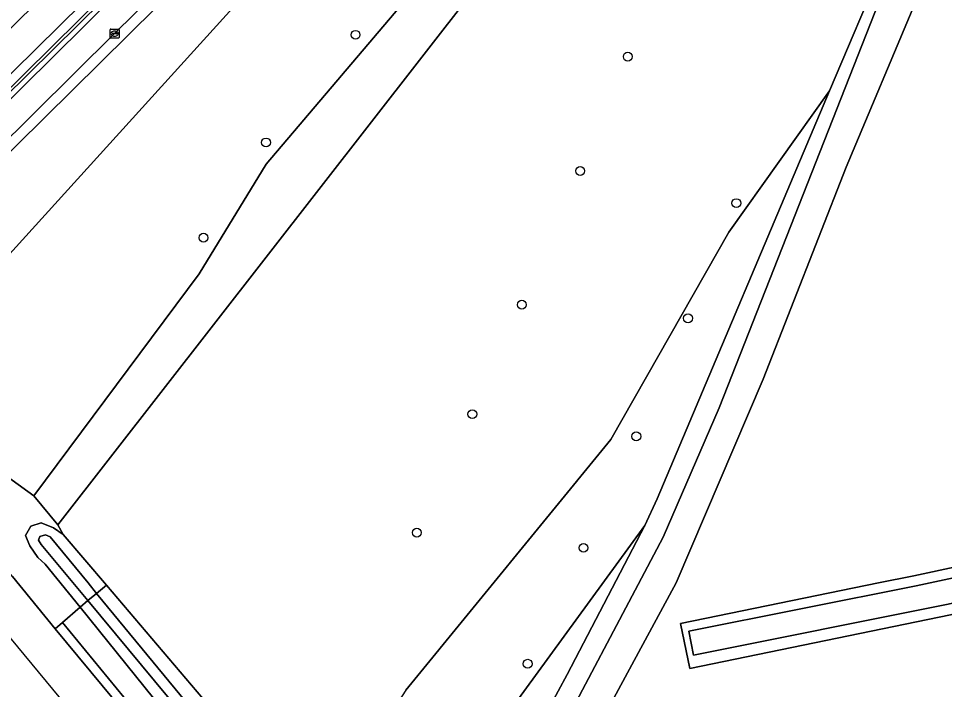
# Model space of a CAD drawing. Extents: x 158132 to 159664, y 385256 to 387218.
# Drawn here: x 158185 to 158287.5, y 386617.8 to 386692.1 of the extents above; entities that cross this region are included whole.
import ezdxf

# ---------------------------------------------------------------- set-up
doc = ezdxf.new("R2010")
doc.units = 0
for name, color, linetype in [('IMGEO_Berm_open', 7, 'Continuous'), ('IMGEO_Boom', 7, 'Continuous'), ('IMGEO_Fietspad_gesloten', 7, 'Continuous'), ('IMGEO_Gemengd_bos', 7, 'Continuous'), ('IMGEO_Grasland_overig', 7, 'Continuous'), ('IMGEO_Greppel_droge_sloot', 7, 'Continuous'), ('IMGEO_Groenvoorziening', 7, 'Continuous'), ('IMGEO_Hek', 7, 'Continuous'), ('IMGEO_Kolk', 7, 'Continuous'), ('IMGEO_Muur', 7, 'Continuous'), ('IMGEO_Oever', 7, 'Continuous'), ('IMGEO_Rijbaan_regionaal_gesloten', 7, 'Continuous'), ('IMGEO_Spoor', 7, 'Continuous'), ('IMGEO_Spoorbaan_halfverhard', 7, 'Continuous'), ('IMGEO_Voetpad_open', 7, 'Continuous'), ('IMGEO_Waterloop', 7, 'Continuous')]:
    doc.layers.add(name, color=color, linetype=linetype)

msp = doc.modelspace()

# ---------------------------------------------------------------- linework, layer by layer
at = {"layer": 'IMGEO_Berm_open'}
for points in [[(158259.86, 386758.11), (158260.3, 386758.54), (158260.36, 386758.61), (158259.08, 386760.05), (158248.91, 386750), (158242.67, 386743.82), (158226.84, 386728.18), (158209.8, 386711.32), (158192.04, 386693.75), (158174.25, 386676.21), (158163.74, 386665.72), (158164.39, 386664.96), (158243.36, 386743), (158250.44, 386750), (158253.72, 386753.25), (158253.93, 386753.05), (158254.32, 386752.65)], [(158254.32, 386752.65), (158253.93, 386753.05), (158250.87, 386750), (158247.61, 386746.76), (158247.81, 386746.56), (158247.36, 386746.11), (158247.14, 386746.32), (158243.55, 386742.78), (158225.48, 386724.95), (158225.71, 386724.7), (158225.25, 386724.28), (158225.02, 386724.52), (158203.06, 386702.74), (158203.3, 386702.48), (158202.84, 386702.06), (158202.61, 386702.27), (158180.57, 386680.52), (158180.79, 386680.27), (158180.35, 386679.88), (158180.1, 386680.09), (158164.4, 386664.44), (158164.78, 386664.08), (158243.91, 386742.35), (158251.64, 386750)]]:
    msp.add_lwpolyline(points, close=True, dxfattribs=at)
at = {"layer": 'IMGEO_Boom'}
for centre in [(158222.32, 386690.28), (158252.45, 386687.86), (158212.41, 386678.36), (158247.18, 386675.2), (158264.46, 386671.64), (158205.49, 386667.81), (158240.72, 386660.39), (158259.12, 386658.88), (158235.24, 386648.27), (158253.39, 386645.81), (158229.1, 386635.15), (158247.55, 386633.47), (158241.37, 386620.63)]:
    msp.add_circle(centre, 0.489, dxfattribs=at)
at = {"layer": 'IMGEO_Fietspad_gesloten'}
for points in [[(158272.59, 386770.73), (158261.56, 386759.79), (158260.87, 386759.1), (158260.36, 386758.61), (158260.3, 386758.54), (158259.86, 386758.11), (158254.32, 386752.65), (158251.64, 386750), (158243.91, 386742.35), (158164.78, 386664.08), (158161.21, 386660.52), (158160.94, 386660.25), (158157.62, 386656.96), (158156.55, 386655.9), (158152.21, 386651.59), (158151.14, 386650.53), (158149.39, 386648.8), (158148.32, 386647.74), (158143.61, 386642.99), (158142.5, 386641.98), (158140.66, 386640.15), (158142.61, 386637.84)], [(158142.61, 386637.84), (158144.44, 386639.66), (158145.51, 386640.72), (158150.24, 386645.41), (158151.31, 386646.47), (158153.06, 386648.2), (158154.13, 386649.26), (158158.48, 386653.57), (158159.55, 386654.63), (158162.87, 386657.92), (158163.15, 386658.19), (158166.93, 386661.93), (158177.83, 386672.79), (158195.64, 386690.41), (158213.45, 386707.99), (158229.83, 386724.18), (158245.86, 386740.02), (158255.97, 386750), (158273.42, 386767.23)]]:
    msp.add_lwpolyline(points, dxfattribs=at)
at = {"layer": 'IMGEO_Gemengd_bos'}
for points in [[(158484.9, 386961.63), (158414.28, 386894.81), (158365, 386847.74), (158353.63, 386830.34), (158352.94, 386828.87), (158345.35, 386816.88), (158334.61, 386799.01), (158326.46, 386784.3), (158312.43, 386757.54), (158308.92, 386750), (158297.1, 386724.54), (158284.4, 386694.18), (158276.64, 386675.62), (158267.45, 386652.13), (158257.82, 386629.6), (158248.72, 386612.81), (158244.4, 386604.74), (158234.28, 386586.76), (158305.91, 386500)], [(158295.11, 386775.08), (158281.86, 386761.23), (158272.17, 386742.51), (158258.53, 386724.96), (158189.37, 386636), (158189.95, 386634.94), (158194.74, 386629.32), (158206.67, 386615.31)], [(158288.54, 386714.93), (158281.65, 386697.46), (158262.55, 386648.98), (158256.35, 386634.64), (158242.59, 386608.59), (158240.39, 386602.57), (158233.3, 386588.81), (158233.35, 386587.76), (158233.59, 386587.5), (158234.28, 386586.76), (158244.4, 386604.74), (158248.72, 386612.81), (158257.82, 386629.6), (158267.45, 386652.13), (158276.64, 386675.62), (158284.4, 386694.18), (158297.1, 386724.54)], [(158227.89, 386617.71), (158250.58, 386645.45), (158263.63, 386668.41), (158274.79, 386684.09), (158280.85, 386698.42), (158290.26, 386720.7)], [(158240.77, 386610.22), (158245.74, 386619.43), (158254.32, 386635.95), (158234.88, 386609.24)]]:
    msp.add_lwpolyline(points, dxfattribs=at)
for points in [[(158281.65, 386697.46), (158288.54, 386714.93), (158297.5, 386735.44), (158304.23, 386750), (158303.51, 386750), (158297.15, 386736.34), (158290.26, 386720.7), (158280.85, 386698.42), (158274.79, 386684.09), (158255.71, 386638.91), (158254.32, 386635.95), (158245.74, 386619.43), (158240.77, 386610.22), (158237.45, 386606.13), (158228.83, 386591.69), (158233.35, 386587.76), (158233.3, 386588.81), (158240.39, 386602.57), (158242.59, 386608.59), (158256.35, 386634.64), (158262.55, 386648.98)], [(158263.63, 386668.41), (158250.58, 386645.45), (158227.89, 386617.71), (158226.58, 386615.71), (158223.2, 386610.55), (158228.75, 386606.24), (158230.72, 386605.59), (158232.06, 386605.57), (158233.11, 386606.46), (158234.45, 386608.57), (158234.88, 386609.24), (158254.32, 386635.95), (158255.71, 386638.91), (158274.79, 386684.09)], [(158259.3, 386620.11), (158258.28, 386625.08), (158280.2, 386629.58), (158284.11, 386630.38), (158320.01, 386638.08), (158320.28, 386638.14), (158321.69, 386637.24), (158322.11, 386635.74), (158322.02, 386635.28), (158321.74, 386633.74), (158288.17, 386626.06)]]:
    msp.add_lwpolyline(points, close=True, dxfattribs=at)
at = {"layer": 'IMGEO_Grasland_overig'}
for points in [[(158189.89, 386625.21), (158196.67, 386616.91), (158205.22, 386606.7), (158210.96, 386598.1), (158211.54, 386597.41), (158211.73, 386597.57), (158212.49, 386598.21), (158212.94, 386598.89), (158213.19, 386599.52), (158213.26, 386600.29), (158191.83, 386626.9)], [(158189.08, 386624.5), (158210.96, 386598.1), (158205.22, 386606.7), (158196.67, 386616.91), (158189.89, 386625.21)]]:
    msp.add_lwpolyline(points, close=True, dxfattribs=at)
at = {"layer": 'IMGEO_Greppel_droge_sloot'}
msp.add_lwpolyline([(158214.99, 386600.71), (158217.61, 386597.54), (158238.78, 386572), (158286.72, 386513.79), (158323.99, 386468.77), (158373.22, 386408.87), (158427.84, 386342.83), (158454.55, 386310.66), (158455.46, 386309.46), (158480.88, 386279.26), (158481.86, 386279.97), (158426.83, 386346.1), (158374.23, 386410.21), (158285.93, 386515.78), (158269.39, 386536.56), (158193.65, 386628.42), (158192.67, 386627.63)], close=True, dxfattribs=at)
at = {"layer": 'IMGEO_Groenvoorziening'}
for points in [[(158274.16, 386766.42), (158272.38, 386764.64), (158264.07, 386743.7), (158250.22, 386728.92), (158232.66, 386699.81), (158212.42, 386675.97), (158205.02, 386663.81), (158186.71, 386639.21), (158189.37, 386636), (158258.53, 386724.96), (158272.17, 386742.51), (158281.86, 386761.23)], [(158184.34, 386630.29), (158189.08, 386624.5), (158189.89, 386625.21), (158191.83, 386626.9), (158187.95, 386631.67), (158187.16, 386632.38), (158186.26, 386633.67), (158185.8, 386634.84), (158186.37, 386635.86), (158187.5, 386636.23), (158188.89, 386635.69), (158189.95, 386634.94), (158189.37, 386636), (158186.71, 386639.21), (158170.39, 386651.01)]]:
    msp.add_lwpolyline(points, dxfattribs=at)
for points in [[(158165.42, 386657.02), (158170.39, 386651.01), (158226.59, 386713), (158248.62, 386736.74), (158260.92, 386750), (158267.38, 386756.96), (158272.38, 386764.64), (158257.58, 386750), (158246.6, 386739.15), (158172.43, 386665.83), (158173.19, 386665.04), (158170.26, 386662.04), (158165.31, 386657.14)], [(158186.71, 386639.21), (158205.02, 386663.81), (158212.42, 386675.97), (158232.66, 386699.81), (158250.22, 386728.92), (158264.07, 386743.7), (158272.38, 386764.64), (158267.38, 386756.96), (158260.92, 386750), (158248.62, 386736.74), (158226.59, 386713), (158170.39, 386651.01)]]:
    msp.add_lwpolyline(points, close=True, dxfattribs=at)
at = {"layer": 'IMGEO_Hek'}
for points in [[(158267.45, 386652.13), (158276.64, 386675.62), (158284.4, 386694.18)], [(158194.74, 386629.32), (158193.65, 386628.42), (158192.67, 386627.63), (158191.83, 386626.9), (158189.89, 386625.21), (158189.08, 386624.5), (158184.34, 386630.29), (158176.37, 386639.95), (158171.5, 386645.67), (158168.22, 386649.4), (158165.78, 386652.15)], [(158248.72, 386612.81), (158257.82, 386629.6), (158267.45, 386652.13)], [(158305.91, 386500), (158234.28, 386586.76), (158233.35, 386587.76), (158228.83, 386591.69), (158228.76, 386591.8), (158212.39, 386610.95), (158212.17, 386611.12), (158206.67, 386615.31), (158194.74, 386629.32)]]:
    msp.add_lwpolyline(points, dxfattribs=at)
at = {"layer": 'IMGEO_Kolk'}
for p, q in [((158195.14, 386689.99), (158195.14, 386690.84)), ((158195.22, 386690.91), (158196.07, 386690.91)), ((158196.14, 386690.84), (158196.14, 386689.99)), ((158196.07, 386689.91), (158195.22, 386689.91)), ((158195.4, 386690.41), (158195.4, 386690.42)), ((158195.44, 386690.46), (158195.84, 386690.46)), ((158195.84, 386690.37), (158195.44, 386690.37)), ((158195.63, 386690.69), (158195.65, 386690.69)), ((158195.65, 386690.13), (158195.63, 386690.13)), ((158195.88, 386690.42), (158195.88, 386690.41))]:
    msp.add_line(p, q, dxfattribs=at)
for points in [[(158195.14, 386689.99), (158195.14, 386690.84)], [(158195.22, 386690.91), (158196.07, 386690.91)], [(158196.14, 386690.84), (158196.14, 386689.99)], [(158196.07, 386689.91), (158195.22, 386689.91)]]:
    msp.add_lwpolyline(points, dxfattribs=at)
for centre, radius, start, end in [((158195.22, 386690.84), 0.0765, 91.552, 178.448), ((158195.22, 386690.84), 0.0765, 91.552, 178.448), ((158196.07, 386690.84), 0.0765, 1.552, 88.448), ((158196.07, 386690.84), 0.0765, 1.552, 88.448), ((158195.22, 386689.99), 0.0765, 181.552, 268.448), ((158195.22, 386689.99), 0.0765, 181.552, 268.448), ((158195.44, 386690.42), 0.0403, 85.8775, 175.7526), ((158195.44, 386690.41), 0.0366, 178.938, 274.7102), ((158195.85, 386690.42), 0.0386, 1.7309, 96.639), ((158195.84, 386690.41), 0.043, 264.8664, 352.4533), ((158196.07, 386689.99), 0.0765, 271.552, 358.448), ((158196.07, 386689.99), 0.0765, 271.552, 358.448)]:
    msp.add_arc(centre, radius, start, end, dxfattribs=at)
for centre, major_axis, ratio, start_param, end_param in [((158195.63, 386690.41), (-0.387, 0.002), 0.722429, 4.712389, 7.853982), ((158195.65, 386690.41), (-0.39, 0.002), 0.717154, 1.570796, 4.712389)]:
    msp.add_ellipse(centre, major_axis=major_axis, ratio=ratio, start_param=start_param, end_param=end_param, dxfattribs=at)
at = {"layer": 'IMGEO_Muur'}
msp.add_lwpolyline([(158180.57, 386680.52), (158202.61, 386702.27), (158202.84, 386702.06), (158203.3, 386702.48), (158203.06, 386702.74), (158225.02, 386724.52), (158225.25, 386724.28), (158225.71, 386724.7), (158225.48, 386724.95), (158243.55, 386742.78), (158247.14, 386746.32), (158247.36, 386746.11), (158247.81, 386746.56), (158247.61, 386746.76), (158250.87, 386750), (158253.93, 386753.05), (158253.72, 386753.25), (158250.44, 386750), (158243.36, 386743), (158164.39, 386664.96)], dxfattribs=at)
at = {"layer": 'IMGEO_Oever'}
for points in [[(158284.11, 386630.38), (158280.2, 386629.58), (158258.28, 386625.08), (158259.3, 386620.11), (158288.17, 386626.06), (158321.74, 386633.74), (158322.02, 386635.28), (158322.11, 386635.74), (158321.69, 386637.24), (158320.28, 386638.14), (158320.01, 386638.08)], [(158287.91, 386627.21), (158259.71, 386621.58), (158259.19, 386624.23), (158284.36, 386629.24), (158320.05, 386636.9), (158320.68, 386636.49), (158320.91, 386635.69), (158320.8, 386635.1), (158320.73, 386634.71)], [(158192.67, 386627.63), (158187.51, 386633.82), (158187.21, 386634.31), (158187.37, 386634.71), (158188, 386634.92), (158188.52, 386634.67), (158192.73, 386629.59), (158193.65, 386628.42), (158194.74, 386629.32), (158189.95, 386634.94), (158188.89, 386635.69), (158187.5, 386636.23), (158186.37, 386635.86), (158185.8, 386634.84), (158186.26, 386633.67), (158187.16, 386632.38), (158187.95, 386631.67), (158191.83, 386626.9)]]:
    msp.add_lwpolyline(points, close=True, dxfattribs=at)
for points in [[(158288.3, 386517.4), (158259.27, 386551.86), (158231.93, 386584.13), (158229.62, 386590.11), (158229.23, 386590.75), (158228.83, 386591.69), (158228.76, 386591.8), (158212.39, 386610.95), (158212.17, 386611.12), (158206.67, 386615.31), (158194.74, 386629.32), (158193.65, 386628.42), (158269.39, 386536.56), (158285.93, 386515.78)], [(158286.72, 386513.79), (158238.78, 386572), (158217.61, 386597.54), (158214.99, 386600.71), (158192.67, 386627.63), (158191.83, 386626.9), (158213.26, 386600.29), (158213.19, 386599.52), (158212.94, 386598.89), (158212.49, 386598.21), (158211.73, 386597.57), (158212.37, 386596.81), (158213.13, 386595.88), (158213.78, 386595.11), (158215.18, 386596.28), (158216.42, 386596.41), (158283.6, 386514.3)]]:
    msp.add_lwpolyline(points, dxfattribs=at)
at = {"layer": 'IMGEO_Rijbaan_regionaal_gesloten'}
for points in [[(158346.49, 386841.22), (158346.65, 386841.35), (158358.06, 386852.62), (158358.97, 386853.58), (158356.59, 386856.24), (158340.24, 386840.17), (158321.68, 386822.63), (158314.24, 386815.74), (158294.95, 386798.32), (158279.96, 386784.78), (158256.9, 386762.9), (158241.82, 386747.95), (158228.64, 386734.94), (158222.93, 386729.31), (158189.48, 386696.3), (158157.59, 386664.89), (158137.1, 386644.38), (158139.41, 386641.63)], [(158255.48, 386766.53), (158238.76, 386750), (158238.06, 386749.3), (158159.17, 386671.32), (158155.37, 386667.56), (158151.79, 386664.02), (158150.72, 386662.96), (158146.37, 386658.65), (158145.3, 386657.59), (158143.55, 386655.85), (158142.48, 386654.79), (158137.75, 386650.11), (158136.68, 386649.05), (158134.76, 386647.16), (158137.1, 386644.38), (158157.59, 386664.89), (158189.48, 386696.3), (158222.93, 386729.31), (158228.64, 386734.94), (158241.82, 386747.95), (158256.9, 386762.9), (158279.96, 386784.78)], [(158139.41, 386641.63), (158141.27, 386643.47), (158142.34, 386644.53), (158147.09, 386649.22), (158148.16, 386650.28), (158149.91, 386652.01), (158150.98, 386653.07), (158155.33, 386657.39), (158156.4, 386658.45), (158159.72, 386661.74), (158159.99, 386662), (158161.64, 386663.64), (158163.74, 386665.72), (158174.25, 386676.21), (158192.04, 386693.75), (158209.8, 386711.32), (158226.84, 386728.18), (158242.67, 386743.82), (158248.91, 386750), (158259.08, 386760.05), (158259.55, 386760.52), (158259.57, 386760.54), (158260.17, 386761.13), (158266.11, 386766.91)]]:
    msp.add_lwpolyline(points, dxfattribs=at)
at = {"layer": 'IMGEO_Spoor'}
msp.add_lwpolyline([(158160.44, 386652.07), (158174.64, 386634.86), (158390.88, 386373.27), (158437.14, 386317.09)], dxfattribs=at)
at = {"layer": 'IMGEO_Spoorbaan_halfverhard'}
msp.add_lwpolyline([(158210.96, 386598.1), (158189.08, 386624.5), (158184.34, 386630.29)], dxfattribs=at)
at = {"layer": 'IMGEO_Voetpad_open'}
msp.add_lwpolyline([(158482.86, 386961.22), (158413.6, 386895.54), (158364.2, 386848.57), (158363.57, 386847.97), (158348.87, 386834.39), (158333.87, 386821.19), (158317.91, 386807.55), (158302.73, 386794.49), (158287.88, 386781.08), (158273.42, 386767.23), (158255.97, 386750), (158245.86, 386740.02), (158229.83, 386724.18), (158213.45, 386707.99), (158195.64, 386690.41), (158177.83, 386672.79), (158166.93, 386661.93), (158167.72, 386660.98), (158170.26, 386663.7), (158172.43, 386665.83), (158246.6, 386739.15), (158257.58, 386750), (158272.38, 386764.64), (158274.16, 386766.42)], dxfattribs=at)
at = {"layer": 'IMGEO_Waterloop'}
for points in [[(158284.36, 386629.24), (158259.19, 386624.23), (158259.71, 386621.58), (158287.91, 386627.21), (158320.73, 386634.71), (158320.8, 386635.1), (158320.91, 386635.69), (158320.68, 386636.49), (158320.05, 386636.9)], [(158193.65, 386628.42), (158192.73, 386629.59), (158188.52, 386634.67), (158188, 386634.92), (158187.37, 386634.71), (158187.21, 386634.31), (158187.51, 386633.82), (158192.67, 386627.63)]]:
    msp.add_lwpolyline(points, close=True, dxfattribs=at)

doc.saveas('drawing.dxf')
